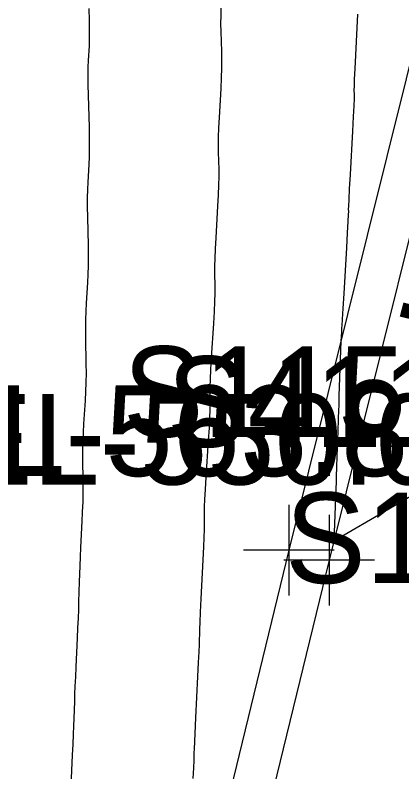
# Model space of a CAD drawing. Extents: x 1724534 to 1727318, y 657156 to 660047.
# Drawn here: x 1725468.45 to 1725485.54, y 659144.17 to 659177.58 of the extents above; entities that cross this region are included whole.
import ezdxf

# ---------------------------------------------------------------- set-up
doc = ezdxf.new("R2010")
doc.units = 0
for name, color, linetype in [('SURVEY - CENTERLINE - Preliminary', 7, 'Continuous'), ('SURVEY - CONTOURS - Intermediate with optional Text', 7, 'Continuous'), ('SURVEY - DTM - Breaklines', 7, 'Continuous'), ('SURVEY - DTM - Breaklines - Points - Elevations', 7, 'Continuous'), ('SURVEY - DTM - Breaklines - Points - Locators', 7, 'Continuous'), ('SURVEY - DTM - Breaklines - Points - Numbers', 7, 'Continuous'), ('SURVEY - NON-TRANSPORTATION - Features - Points - Elevations', 7, 'Continuous'), ('SURVEY - TRANSPORTATION - Features', 7, 'Continuous'), ('SURVEY - TRANSPORTATION - Features - Points - Locators', 7, 'Continuous'), ('SURVEY - TRANSPORTATION - Features - Points - Numbers', 7, 'Continuous'), ('SURVEY - TRANSPORTATION - Features Text', 7, 'Continuous'), ('SURVEY - TRANSPORTATION - Roads - Points - Numbers', 7, 'Continuous')]:
    doc.layers.add(name, color=color, linetype=linetype)

msp = doc.modelspace()

# ---------------------------------------------------------------- linework, layer by layer
at = {"layer": 'SURVEY - CENTERLINE - Preliminary'}
msp.add_arc((1727061.077, 658773.081), 1600, 165.79242, 172.785391, dxfattribs=at)
msp.add_arc((1727061.077, 658773.081), 1600, 165.79242, 172.785391, dxfattribs=at)
msp.add_arc((1727061.077, 658773.081), 1600, 165.79242, 172.785391, dxfattribs=at)
at = {"layer": 'SURVEY - CONTOURS - Intermediate with optional Text'}
for points in [[(1725471.703, 659177.876), (1725471.717, 659177.34), (1725471.724, 659176.886), (1725471.723, 659176.515), (1725471.713, 659176.227), (1725471.677, 659175.567), (1725471.666, 659175.285), (1725471.663, 659174.934), (1725471.667, 659174.514), (1725471.677, 659174.025), (1725471.715, 659172.629), (1725471.725, 659172.134), (1725471.727, 659171.695), (1725471.722, 659171.314), (1725471.708, 659170.989), (1725471.661, 659170.198), (1725471.647, 659169.88), (1725471.639, 659169.517), (1725471.639, 659169.111), (1725471.646, 659168.66), (1725471.672, 659167.4), (1725471.678, 659166.944), (1725471.676, 659166.52), (1725471.667, 659166.128), (1725471.649, 659165.769), (1725471.591, 659164.854), (1725471.572, 659164.501), (1725471.561, 659164.127), (1725471.557, 659163.733), (1725471.56, 659163.319), (1725471.578, 659162.188), (1725471.581, 659161.769), (1725471.575, 659161.358), (1725471.561, 659160.957), (1725471.539, 659160.565), (1725471.47, 659159.532), (1725471.448, 659159.146), (1725471.433, 659158.762), (1725471.425, 659158.38), (1725471.426, 659158.001), (1725471.436, 659156.992), (1725471.439, 659156.66), (1725471.442, 659156.422), (1725471.443, 659156.276), (1725471.443, 659156.223), (1725471.442, 659156.207), (1725471.441, 659156.201), (1725471.441, 659156.192), (1725471.441, 659156.181), (1725471.44, 659156.169), (1725471.439, 659156.134), (1725471.436, 659156.068), (1725471.428, 659155.897), (1725471.416, 659155.62), (1725471.398, 659155.238), (1725471.344, 659154.08), (1725471.325, 659153.658), (1725471.309, 659153.263), (1725471.295, 659152.895), (1725471.283, 659152.554), (1725471.256, 659151.678), (1725471.244, 659151.332), (1725471.229, 659150.949), (1725471.211, 659150.529), (1725471.19, 659150.074), (1725471.131, 659148.81), (1725471.11, 659148.359), (1725471.092, 659147.955), (1725471.078, 659147.597), (1725471.067, 659147.285), (1725471.043, 659146.515), (1725471.031, 659146.198), (1725471.016, 659145.825), (1725470.998, 659145.396), (1725470.975, 659144.912), (1725470.909, 659143.545)], [(1725477.544, 659177.96), (1725477.534, 659177.563), (1725477.532, 659177.192), (1725477.539, 659176.848), (1725477.568, 659175.968), (1725477.574, 659175.619), (1725477.571, 659175.231), (1725477.558, 659174.806), (1725477.536, 659174.341), (1725477.465, 659173.052), (1725477.442, 659172.594), (1725477.428, 659172.186), (1725477.423, 659171.828), (1725477.426, 659171.52), (1725477.447, 659170.765), (1725477.449, 659170.452), (1725477.442, 659170.077), (1725477.426, 659169.642), (1725477.399, 659169.146), (1725477.316, 659167.743), (1725477.289, 659167.253), (1725477.271, 659166.834), (1725477.263, 659166.488), (1725477.263, 659166.214), (1725477.277, 659165.578), (1725477.277, 659165.298), (1725477.266, 659164.937), (1725477.246, 659164.493), (1725477.215, 659163.967), (1725477.119, 659162.455), (1725477.088, 659161.934), (1725477.066, 659161.506), (1725477.055, 659161.171), (1725477.053, 659160.928), (1725477.061, 659160.406), (1725477.059, 659160.158), (1725477.045, 659159.809), (1725477.021, 659159.356), (1725476.986, 659158.802), (1725476.877, 659157.186), (1725476.842, 659156.637), (1725476.817, 659156.199), (1725476.802, 659155.875), (1725476.799, 659155.663), (1725476.803, 659155.247), (1725476.804, 659155.11), (1725476.805, 659155.009), (1725476.805, 659154.945), (1725476.805, 659154.918), (1725476.803, 659154.894), (1725476.803, 659154.885), (1725476.802, 659154.878), (1725476.802, 659154.871), (1725476.802, 659154.865), (1725476.786, 659154.518), (1725476.767, 659154.11), (1725476.66, 659151.808), (1725476.633, 659151.226), (1725476.613, 659150.778), (1725476.599, 659150.464), (1725476.592, 659150.284), (1725476.583, 659149.984), (1725476.576, 659149.799), (1725476.561, 659149.471), (1725476.54, 659148.999), (1725476.511, 659148.383), (1725476.424, 659146.549), (1725476.36, 659145.176), (1725476.354, 659145.025), (1725476.342, 659144.672), (1725476.327, 659144.354), (1725476.304, 659143.872)], [(1725483.582, 659177.623), (1725483.49, 659175.808), (1725483.46, 659175.203), (1725483.439, 659174.746), (1725483.428, 659174.439), (1725483.426, 659174.282), (1725483.433, 659174.061), (1725483.431, 659173.898), (1725483.417, 659173.577), (1725483.393, 659173.096), (1725483.359, 659172.456), (1725483.253, 659170.538), (1725483.218, 659169.903), (1725483.193, 659169.438), (1725483.179, 659169.141), (1725483.175, 659169.014), (1725483.178, 659168.901), (1725483.174, 659168.77), (1725483.157, 659168.459), (1725483.13, 659167.971), (1725483.091, 659167.304), (1725482.97, 659165.287), (1725482.931, 659164.625), (1725482.903, 659164.151), (1725482.886, 659163.865), (1725482.881, 659163.767), (1725482.881, 659163.756), (1725482.88, 659163.741), (1725482.878, 659163.707), (1725482.875, 659163.652), (1725482.87, 659163.577), (1725482.845, 659163.18), (1725482.777, 659161.172), (1725482.763, 659160.764), (1725482.751, 659160.402), (1725482.74, 659160.084), (1725482.731, 659159.811), (1725482.707, 659159.143), (1725482.699, 659158.894), (1725482.69, 659158.649), (1725482.682, 659158.409), (1725482.674, 659158.172), (1725482.652, 659157.547), (1725482.644, 659157.291), (1725482.633, 659156.992), (1725482.621, 659156.651), (1725482.608, 659156.267), (1725482.541, 659154.374), (1725484.967, 659155.781), (1725485.468, 659156.069), (1725485.929, 659156.333)]]:
    msp.add_lwpolyline(points, dxfattribs=at)
at = {"layer": 'SURVEY - DTM - Breaklines'}
msp.add_lwpolyline([(1725504.884, 659250.966), (1725498.725, 659226.793), (1725492.704, 659202.503), (1725486.609, 659178.27), (1725480.544, 659153.955), (1725474.624, 659129.616), (1725468.741, 659105.278), (1725462.975, 659080.964), (1725457.482, 659056.509), (1725452.226, 659031.922), (1725447.641, 659009.959), (1725446.425, 659003.851), (1725441.811, 658979.15), (1725437.527, 658954.376), (1725432.503, 658922.481), (1725434.197, 658921.722)], dxfattribs=at)
at = {"layer": 'SURVEY - DTM - Breaklines - Points - Locators'}
for p, q in [((1725480.544, 659155.955), (1725480.544, 659151.955)), ((1725482.544, 659153.955), (1725478.544, 659153.955))]:
    msp.add_line(p, q, dxfattribs=at)
at = {"layer": 'SURVEY - TRANSPORTATION - Features'}
msp.add_lwpolyline([(1725506.673, 659250.514), (1725500.512, 659226.334), (1725494.493, 659202.049), (1725488.389, 659177.819), (1725482.327, 659153.516), (1725476.395, 659129.191), (1725470.514, 659104.862), (1725464.748, 659080.55), (1725459.259, 659056.109), (1725454.008, 659031.549), (1725449.429, 659009.612), (1725448.213, 659003.504), (1725443.603, 658978.829), (1725439.325, 658954.082), (1725434.304, 658922.209), (1725434.197, 658921.722)], dxfattribs=at)
at = {"layer": 'SURVEY - TRANSPORTATION - Features - Points - Locators'}
for p, q in [((1725482.327, 659155.516), (1725482.327, 659151.516)), ((1725484.327, 659153.516), (1725480.327, 659153.516))]:
    msp.add_line(p, q, dxfattribs=at)

# ---------------------------------------------------------------- texts
at = {"layer": 'SURVEY - DTM - Breaklines - Points - Elevations'}
msp.add_text('EL-563.89', height=4, dxfattribs=at).set_placement((1725464.12, 659157.228))
at = {"layer": 'SURVEY - DTM - Breaklines - Points - Numbers'}
msp.add_text('S115', height=4, dxfattribs=at).set_placement((1725473.208, 659158.955))
at = {"layer": 'SURVEY - NON-TRANSPORTATION - Features - Points - Elevations'}
msp.add_text('EL-550.01', height=4, dxfattribs=at).set_placement((1725465.644, 659156.853))
at = {"layer": 'SURVEY - TRANSPORTATION - Features - Points - Numbers'}
msp.add_text('S411', height=4, dxfattribs=at).set_placement((1725475.149, 659158.516))
at = {"layer": 'SURVEY - TRANSPORTATION - Features Text'}
msp.add_text('CONC.', height=5, rotation=255.8396, dxfattribs=at).set_placement((1725490.573, 659184.569))
at = {"layer": 'SURVEY - TRANSPORTATION - Roads - Points - Numbers'}
msp.add_text('S1383', height=4, dxfattribs=at).set_placement((1725480.378, 659152.5))

doc.saveas('drawing.dxf')
